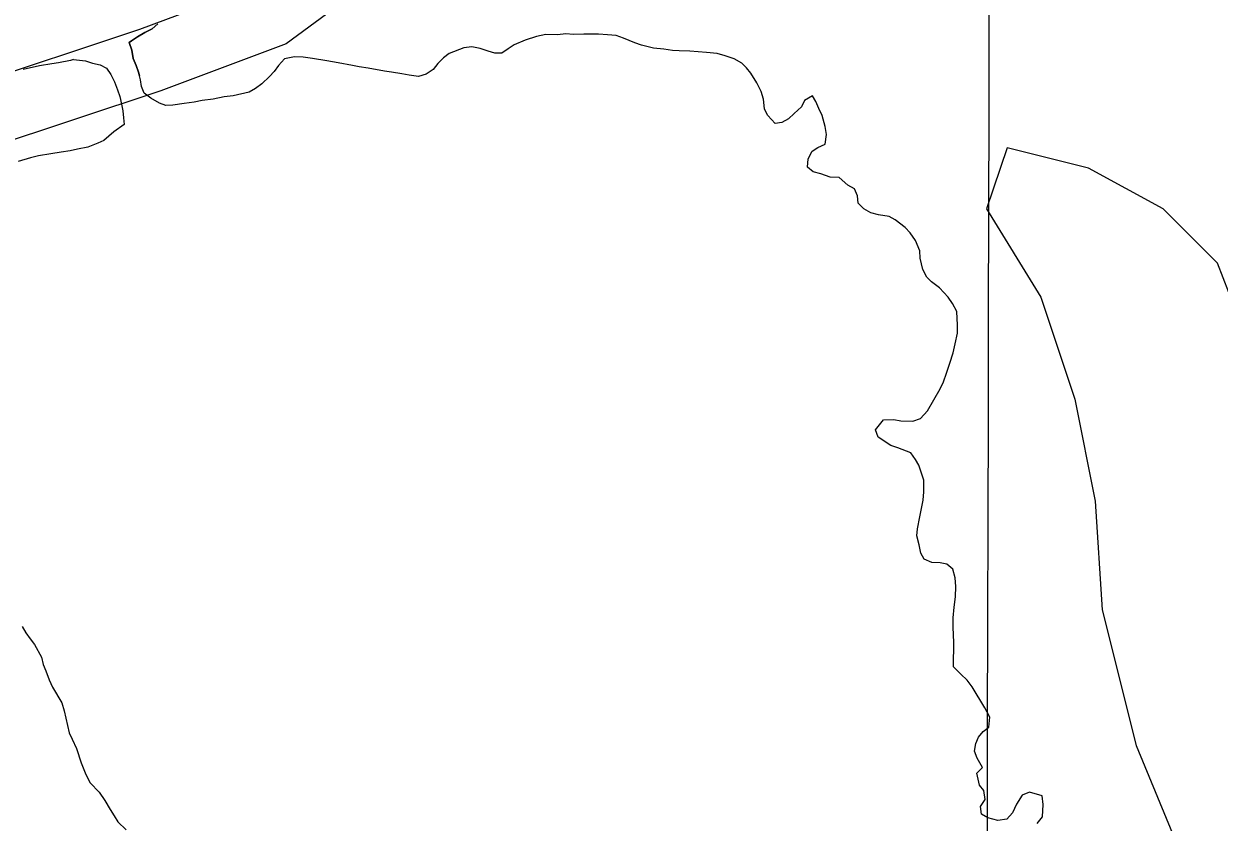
# Model space of a CAD drawing. Extents: x 3177185 to 3215018, y 812988 to 838321.
# Drawn here: x 3196616 to 3197169, y 819169 to 819538 of the extents above; entities that cross this region are included whole.
import ezdxf

# ---------------------------------------------------------------- set-up
doc = ezdxf.new("R2010")
doc.units = 0
for name, color, linetype in [('V-GRID-MAJR', 7, 'Continuous'), ('V-RIVR-RANG', 7, 'Continuous'), ('V-ROAD-CNTR', 7, 'Continuous'), ('V-SITE-VEGE', 7, 'Continuous'), ('V-TOPO-SHOR', 7, 'Continuous')]:
    doc.layers.add(name, color=color, linetype=linetype)

msp = doc.modelspace()

# ---------------------------------------------------------------- linework, layer by layer
at = {"layer": 'V-GRID-MAJR'}
msp.add_spline([(3197059.69, 818362.7), (3197073.79, 824421.51), (3197087.9, 830483.79), (3197102, 836546.11), (3197102.01, 836549.53)], degree=3, dxfattribs=at)
at = {"layer": 'V-ROAD-CNTR'}
for points in [[(3196711.89, 819913.47), (3196676.45, 819881.12), (3196665.27, 819857.84), (3196650.24, 819829.03), (3196650.36, 819783.11), (3196656.82, 819751.72), (3196721.45, 819573.08), (3196723.75, 819556.5), (3196722.84, 819555.83), (3196669.37, 819535.86), (3196589.63, 819509.39), (3196481.15, 819476.12), (3196455.84, 819452.02), (3196444.68, 819431.02), (3196448.52, 819408.76), (3196460.44, 819367.95), (3196468.71, 819341.41), (3196476.71, 819293.71), (3196473.65, 819224.36), (3196468.46, 819187.53)], [(3196732.12, 819891.31), (3196700.97, 819862.89), (3196692.09, 819844.41), (3196680.26, 819821.72), (3196680.36, 819786.2), (3196685.77, 819759.89), (3196750.73, 819580.32), (3196755.93, 819542.91), (3196737.24, 819529.18), (3196679.34, 819507.57), (3196598.76, 819480.81), (3196496.71, 819449.52), (3196480.05, 819433.65), (3196475.99, 819426.01), (3196477.79, 819415.54), (3196489.16, 819376.61), (3196497.96, 819348.38), (3196506.82, 819295.55), (3196503.56, 819221.6), (3196498.16, 819183.34)]]:
    msp.add_lwpolyline(points, dxfattribs=at)
at = {"layer": 'V-SITE-VEGE'}
for p, q in [((3196668.55, 819532.42), (3196671.83, 819534.43)), ((3196671.83, 819534.43), (3196675.33, 819536.22)), ((3196675.33, 819536.22), (3196677.94, 819538.44)), ((3196857.37, 819533.5), (3196852.99, 819532.58)), ((3196862.65, 819533.33), (3196857.37, 819533.5)), ((3196866.59, 819533.81), (3196862.65, 819533.33)), ((3196870.11, 819533.62), (3196866.59, 819533.81)), ((3196874.94, 819533.67), (3196870.11, 819533.62)), ((3196881.75, 819533.73), (3196874.94, 819533.67)), ((3196885.92, 819533.33), (3196881.75, 819533.73)), ((3196889.88, 819533.15), (3196885.92, 819533.33)), ((3196664.7, 819529.88), (3196665.72, 819530.64)), ((3196665.83, 819526.38), (3196664.7, 819529.88)), ((3196665.72, 819530.64), (3196668.55, 819532.42)), ((3196823.17, 819527.91), (3196819.44, 819527.44)), ((3196826.91, 819527.07), (3196823.17, 819527.91)), ((3196842.71, 819528.75), (3196839.87, 819526.97)), ((3196847.74, 819531), (3196842.71, 819528.75)), ((3196852.99, 819532.58), (3196847.74, 819531)), ((3196893.19, 819531.86), (3196889.88, 819533.15)), ((3196898.48, 819529.72), (3196893.19, 819531.86)), ((3196901.56, 819528.65), (3196898.48, 819529.72)), ((3196907.06, 819527.17), (3196901.56, 819528.65)), ((3196666.52, 819522.43), (3196665.83, 819526.38)), ((3196667.87, 819519.15), (3196666.52, 819522.43)), ((3196736.48, 819522.26), (3196733.66, 819519.16)), ((3196741.09, 819523.18), (3196736.48, 819522.26)), ((3196745.04, 819523), (3196741.09, 819523.18)), ((3196749.44, 819522.38), (3196745.04, 819523)), ((3196756.04, 819521.34), (3196749.44, 819522.38)), ((3196810.04, 819522.73), (3196807.43, 819520.08)), ((3196812.66, 819524.73), (3196810.04, 819522.73)), ((3196819.44, 819527.44), (3196812.66, 819524.73)), ((3196830.66, 819525.79), (3196826.91, 819527.07)), ((3196833.74, 819524.94), (3196830.66, 819525.79)), ((3196837.03, 819524.97), (3196833.74, 819524.94)), ((3196839.87, 819526.97), (3196837.03, 819524.97)), ((3196911.9, 819526.77), (3196907.06, 819527.17)), ((3196915.86, 819526.15), (3196911.9, 819526.77)), ((3196918.93, 819525.96), (3196915.86, 819526.15)), ((3196923.98, 819525.79), (3196918.93, 819525.96)), ((3196931.68, 819525.2), (3196923.98, 819525.79)), ((3196936.51, 819524.81), (3196931.68, 819525.2)), ((3196940.25, 819523.74), (3196936.51, 819524.81)), ((3196944.44, 819522.25), (3196940.25, 819523.74)), ((3196947.97, 819520.3), (3196944.44, 819522.25)), ((3196669, 819516.08), (3196667.87, 819519.15)), ((3196733.66, 819519.16), (3196731.71, 819516.5)), ((3196761.31, 819520.52), (3196756.04, 819521.34)), ((3196767.92, 819519.26), (3196761.31, 819520.52)), ((3196770.99, 819518.63), (3196767.92, 819519.26)), ((3196775.17, 819518.01), (3196770.99, 819518.63)), ((3196782.65, 819516.55), (3196775.17, 819518.01)), ((3196805.26, 819517.42), (3196801.99, 819515.19)), ((3196807.43, 819520.08), (3196805.26, 819517.42)), ((3196950.19, 819518.13), (3196947.97, 819520.3)), ((3196952.19, 819515.73), (3196950.19, 819518.13)), ((3196669.36, 819514.38), (3196669, 819516.08)), ((3196669.82, 819512.62), (3196669.36, 819514.38)), ((3196670.29, 819509.55), (3196669.82, 819512.62)), ((3196729.54, 819514.07), (3196726.06, 819510.74)), ((3196731.71, 819516.5), (3196729.54, 819514.07)), ((3196785.95, 819516.14), (3196782.65, 819516.55)), ((3196790.79, 819515.31), (3196785.95, 819516.14)), ((3196794.09, 819514.68), (3196790.79, 819515.31)), ((3196798.49, 819514.06), (3196794.09, 819514.68)), ((3196801.99, 819515.19), (3196798.49, 819514.06)), ((3196954.87, 819511.15), (3196952.19, 819515.73)), ((3196671.63, 819506.49), (3196670.29, 819509.55)), ((3196674.73, 819504.11), (3196671.63, 819506.49)), ((3196720.16, 819506.95), (3196712.71, 819505.12)), ((3196723, 819508.52), (3196720.16, 819506.95)), ((3196726.06, 819510.74), (3196723, 819508.52)), ((3196956.88, 819507.21), (3196954.87, 819511.15)), ((3196958.01, 819503.71), (3196956.88, 819507.21)), ((3196678.7, 819501.73), (3196674.73, 819504.11)), ((3196681.57, 819500.66), (3196678.7, 819501.73)), ((3196684.86, 819500.91), (3196681.57, 819500.66)), ((3196690.13, 819501.62), (3196684.86, 819500.91)), ((3196694.73, 819502.32), (3196690.13, 819501.62)), ((3196698.46, 819503.01), (3196694.73, 819502.32)), ((3196703.5, 819503.72), (3196698.46, 819503.01)), ((3196708.54, 819504.65), (3196703.5, 819503.72)), ((3196712.71, 819505.12), (3196708.54, 819504.65)), ((3196958.49, 819499.11), (3196958.01, 819503.71)), ((3196975.61, 819500.14), (3196972.13, 819497.04)), ((3196976.9, 819503.01), (3196975.61, 819500.14)), ((3196980.61, 819505.24), (3196976.9, 819503.01)), ((3196982.18, 819502.62), (3196980.61, 819505.24)), ((3196983.52, 819499.34), (3196982.18, 819502.62)), ((3196960.06, 819496.04), (3196958.49, 819499.11)), ((3196963.39, 819492.34), (3196960.06, 819496.04)), ((3196972.13, 819497.04), (3196969.52, 819494.6)), ((3196985.09, 819496.06), (3196983.52, 819499.34)), ((3196986.46, 819491.02), (3196985.09, 819496.06)), ((3196966.46, 819492.81), (3196963.39, 819492.34)), ((3196969.52, 819494.6), (3196966.46, 819492.81)), ((3196987.15, 819487.3), (3196986.46, 819491.02)), ((3196986.54, 819482.9), (3196987.15, 819487.3)), ((3196978.69, 819476.02), (3196980.42, 819479.55)), ((3196980.42, 819479.55), (3196983.04, 819481.33)), ((3196983.04, 819481.33), (3196986.54, 819482.9)), ((3197070.61, 819481.2), (3197061.19, 819452.93)), ((3197108.28, 819471.78), (3197070.61, 819481.2)), ((3196978.29, 819472.28), (3196978.69, 819476.02)), ((3196980.95, 819470.11), (3196978.29, 819472.28)), ((3196984.47, 819469.05), (3196980.95, 819470.11)), ((3196988.88, 819467.55), (3196984.47, 819469.05)), ((3196993.05, 819467.37), (3196988.88, 819467.55)), ((3196997.03, 819463.89), (3196993.05, 819467.37)), ((3197142.82, 819452.93), (3197108.28, 819471.78)), ((3197000.12, 819462.17), (3196997.03, 819463.89)), ((3197001.48, 819458.89), (3197000.12, 819462.17)), ((3197001.73, 819455.59), (3197001.48, 819458.89)), ((3197004.39, 819452.98), (3197001.73, 819455.59)), ((3197007.7, 819451.04), (3197004.39, 819452.98)), ((3197011.22, 819450.19), (3197007.7, 819451.04)), ((3197061.19, 819452.93), (3197086.31, 819412.09)), ((3197167.93, 819427.8), (3197142.82, 819452.93)), ((3197016.06, 819449.36), (3197011.22, 819450.19)), ((3197018.93, 819447.85), (3197016.06, 819449.36)), ((3197023.57, 819444.38), (3197018.93, 819447.85)), ((3197025.79, 819441.77), (3197023.57, 819444.38)), ((3197028.24, 819438.28), (3197025.79, 819441.77)), ((3197030.26, 819433.46), (3197028.24, 819438.28)), ((3197030.51, 819430.17), (3197030.26, 819433.46)), ((3197031.66, 819424.92), (3197030.51, 819430.17)), ((3197033.45, 819421.42), (3197031.66, 819424.92)), ((3197183.63, 819386.96), (3197167.93, 819427.8)), ((3197035.67, 819419.24), (3197033.45, 819421.42)), ((3197039.43, 819416.42), (3197035.67, 819419.24)), ((3197043.42, 819412.07), (3197039.43, 819416.42)), ((3197045.42, 819409.23), (3197043.42, 819412.07)), ((3197086.31, 819412.09), (3197102, 819364.97)), ((3197047.43, 819405.52), (3197045.42, 819409.23)), ((3197047.71, 819399.15), (3197047.43, 819405.52)), ((3197046.7, 819390.58), (3197047.75, 819395.42)), ((3197047.75, 819395.42), (3197047.71, 819399.15)), ((3197045.64, 819386.4), (3197046.7, 819390.58)), ((3197044.15, 819381.55), (3197045.64, 819386.4)), ((3197042.65, 819376.93), (3197044.15, 819381.55)), ((3197041.16, 819372.96), (3197042.65, 819376.93)), ((3197033.81, 819359.49), (3197039.65, 819369.65)), ((3197039.65, 819369.65), (3197041.16, 819372.96)), ((3197102, 819364.97), (3197111.42, 819317.85)), ((3197030.56, 819355.95), (3197033.81, 819359.49)), ((3197009.75, 819350.7), (3197013.43, 819355.35)), ((3197013.43, 819355.35), (3197018.26, 819355.61)), ((3197018.26, 819355.61), (3197021.56, 819354.99)), ((3197021.56, 819354.99), (3197027.05, 819354.82)), ((3197027.05, 819354.82), (3197030.56, 819355.95)), ((3197011.09, 819347.42), (3197009.75, 819350.7)), ((3197016.84, 819343.52), (3197011.09, 819347.42)), ((3197020.14, 819342.46), (3197016.84, 819343.52)), ((3197026.09, 819340.1), (3197020.14, 819342.46)), ((3197028.32, 819337.05), (3197026.09, 819340.1)), ((3197029.88, 819334.42), (3197028.32, 819337.05)), ((3197032.14, 819327.42), (3197029.88, 819334.42)), ((3197032.19, 819322.15), (3197032.14, 819327.42)), ((3197030.33, 819310.49), (3197031.79, 819318.19)), ((3197031.79, 819318.19), (3197032.19, 819322.15)), ((3197111.42, 819317.85), (3197114.56, 819267.59)), ((3197029.28, 819304.99), (3197030.33, 819310.49)), ((3197028.87, 819301.7), (3197029.28, 819304.99)), ((3197030.01, 819297.53), (3197028.87, 819301.7)), ((3197030.7, 819293.81), (3197030.01, 819297.53)), ((3197032.27, 819290.97), (3197030.7, 819293.81)), ((3197035.79, 819289.46), (3197032.27, 819290.97)), ((3197039.75, 819289.28), (3197035.79, 819289.46)), ((3197042.83, 819288.65), (3197039.75, 819289.28)), ((3197045.49, 819286.26), (3197042.83, 819288.65)), ((3197046.62, 819282.32), (3197045.49, 819286.26)), ((3197046.88, 819278.37), (3197046.62, 819282.32)), ((3197046.09, 819268.7), (3197046.71, 819273.54)), ((3197046.71, 819273.54), (3197046.88, 819278.37)), ((3197045.7, 819263.86), (3197046.09, 819268.7)), ((3197045.74, 819259.47), (3197045.7, 819263.86)), ((3197114.56, 819267.59), (3197130.26, 819204.77)), ((3197046.03, 819252.45), (3197045.74, 819259.47)), ((3197046.06, 819248.71), (3197046.03, 819252.45)), ((3197045.88, 819245.2), (3197046.06, 819248.71)), ((3197045.92, 819241.25), (3197045.88, 819245.2)), ((3197049.24, 819237.77), (3197045.92, 819241.25)), ((3197052.12, 819234.94), (3197049.24, 819237.77)), ((3197054.56, 819231.89), (3197052.12, 819234.94)), ((3197060.37, 819222.28), (3197054.56, 819231.89)), ((3197062.6, 819217.91), (3197060.37, 819222.28)), ((3197059.59, 819211.29), (3197062.21, 819213.3)), ((3197062.21, 819213.3), (3197062.6, 819217.91)), ((3197056.13, 819205.77), (3197057.42, 819208.64)), ((3197057.42, 819208.64), (3197059.59, 819211.29)), ((3197055.5, 819202.25), (3197056.13, 819205.77)), ((3197056.85, 819198.97), (3197055.5, 819202.25)), ((3197130.26, 819204.77), (3197161.66, 819129.37)), ((3197059.31, 819194.6), (3197056.85, 819198.97)), ((3197056.7, 819191.94), (3197059.31, 819194.6)), ((3197057.85, 819186.46), (3197056.7, 819191.94)), ((3197059.85, 819184.07), (3197057.85, 819186.46)), ((3197058.38, 819176.59), (3197060.55, 819179.9)), ((3197060.55, 819179.9), (3197059.85, 819184.07)), ((3197077.66, 819181.82), (3197075.06, 819177.62)), ((3197080.94, 819183.17), (3197077.66, 819181.82)), ((3197086.89, 819181.47), (3197080.94, 819183.17)), ((3197087.36, 819177.52), (3197086.89, 819181.47)), ((3197058.86, 819173.07), (3197058.38, 819176.59)), ((3197075.06, 819177.62), (3197073.12, 819173.65)), ((3197086.98, 819171.8), (3197087.36, 819177.52)), ((3197061.73, 819171.35), (3197058.86, 819173.07)), ((3197066.35, 819170.07), (3197061.73, 819171.35)), ((3197070.52, 819170.77), (3197066.35, 819170.07)), ((3197073.12, 819173.65), (3197070.52, 819170.77)), ((3197084.59, 819168.71), (3197086.98, 819171.8))]:
    msp.add_line(p, q, dxfattribs=at)
at = {"layer": 'V-TOPO-SHOR'}
for points in [[(3196677.94, 819538.44), (3196675.33, 819536.22), (3196671.83, 819534.43), (3196668.55, 819532.42), (3196665.72, 819530.64), (3196664.7, 819529.88)], [(3196980.61, 819505.24), (3196976.9, 819503.01), (3196975.61, 819500.14), (3196972.13, 819497.04), (3196969.52, 819494.6), (3196966.46, 819492.81), (3196963.39, 819492.34), (3196960.06, 819496.04), (3196958.49, 819499.1), (3196958.01, 819503.71), (3196956.88, 819507.21), (3196954.87, 819511.15), (3196952.19, 819515.73), (3196950.19, 819518.13), (3196947.97, 819520.3), (3196944.44, 819522.25), (3196940.25, 819523.74), (3196936.51, 819524.81), (3196931.68, 819525.2), (3196923.98, 819525.79), (3196918.93, 819525.96), (3196915.86, 819526.15), (3196911.9, 819526.77), (3196907.06, 819527.17), (3196901.56, 819528.65), (3196898.48, 819529.72), (3196893.19, 819531.86), (3196889.88, 819533.15), (3196885.92, 819533.33), (3196881.75, 819533.73), (3196874.94, 819533.67), (3196870.11, 819533.62), (3196866.59, 819533.81), (3196862.65, 819533.33), (3196857.37, 819533.5), (3196852.99, 819532.58), (3196847.74, 819531), (3196842.71, 819528.75), (3196839.87, 819526.97), (3196837.03, 819524.97), (3196833.74, 819524.94), (3196830.66, 819525.79), (3196826.91, 819527.07), (3196823.17, 819527.91), (3196819.44, 819527.44), (3196812.66, 819524.73), (3196810.04, 819522.73), (3196807.43, 819520.08), (3196805.26, 819517.42), (3196801.99, 819515.19), (3196798.49, 819514.06), (3196794.09, 819514.68), (3196790.79, 819515.31), (3196785.95, 819516.14), (3196782.65, 819516.55), (3196775.17, 819518.01), (3196771, 819518.63), (3196767.92, 819519.26), (3196761.31, 819520.52), (3196756.04, 819521.34), (3196749.44, 819522.38), (3196745.04, 819523), (3196741.09, 819523.18), (3196736.48, 819522.26), (3196733.66, 819519.16), (3196731.71, 819516.5), (3196729.54, 819514.07), (3196726.05, 819510.74), (3196723, 819508.52), (3196720.16, 819506.95), (3196712.71, 819505.12), (3196708.54, 819504.65), (3196703.5, 819503.72), (3196698.46, 819503.01), (3196694.73, 819502.32), (3196690.13, 819501.62), (3196684.86, 819500.91), (3196681.57, 819500.66), (3196678.7, 819501.73), (3196674.73, 819504.11), (3196671.63, 819506.49), (3196670.29, 819509.55), (3196669.82, 819512.62), (3196669.36, 819514.38)], [(3196664.7, 819529.88), (3196665.83, 819526.38), (3196666.52, 819522.43), (3196667.87, 819519.15), (3196669, 819516.08), (3196669.36, 819514.38)], [(3196638.93, 819521.99), (3196637.47, 819521.59), (3196631.99, 819520.44), (3196628.92, 819519.97), (3196623.22, 819519.04), (3196615.55, 819517.43)], [(3196638.93, 819521.99), (3196644.43, 819521.38), (3196647.73, 819520.32), (3196651.25, 819519.47), (3196654.12, 819517.96), (3196656.12, 819515.12), (3196657.92, 819511.63), (3196659.27, 819507.91), (3196660.4, 819504.84), (3196661.08, 819501.34), (3196661.77, 819498.27), (3196662.02, 819494.98), (3196662.33, 819491.91)], [(3197045.64, 819386.4), (3197046.7, 819390.58), (3197047.75, 819395.42), (3197047.71, 819399.15), (3197047.43, 819405.52), (3197045.42, 819409.23), (3197043.42, 819412.07), (3197039.43, 819416.42), (3197035.67, 819419.24), (3197033.45, 819421.42), (3197031.66, 819424.92), (3197030.51, 819430.17), (3197030.26, 819433.46), (3197028.24, 819438.28), (3197025.79, 819441.77), (3197023.57, 819444.38), (3197018.93, 819447.85), (3197016.06, 819449.36), (3197011.22, 819450.19), (3197007.7, 819451.04), (3197004.39, 819452.98), (3197001.73, 819455.59), (3197001.48, 819458.89), (3197000.12, 819462.17), (3196997.04, 819463.89), (3196993.05, 819467.37), (3196988.88, 819467.55), (3196984.47, 819469.05), (3196980.95, 819470.11), (3196978.29, 819472.28), (3196978.69, 819476.02), (3196980.42, 819479.55), (3196983.04, 819481.33), (3196986.54, 819482.9), (3196987.15, 819487.3), (3196986.46, 819491.02), (3196985.09, 819496.06), (3196983.52, 819499.34), (3196982.18, 819502.62), (3196980.61, 819505.24)], [(3196662.33, 819491.91), (3196657.53, 819488.57), (3196652.96, 819484.58), (3196650.11, 819483.23), (3196645.52, 819481.43), (3196640.7, 819480.51), (3196637.41, 819479.82), (3196633.24, 819479.12), (3196628.42, 819478.42), (3196622.72, 819477.48), (3196619, 819476.57), (3196613.3, 819474.76)], [(3197084.59, 819168.71), (3197086.98, 819171.8), (3197087.36, 819177.52), (3197086.89, 819181.47), (3197080.94, 819183.17), (3197077.66, 819181.82), (3197075.06, 819177.62), (3197073.12, 819173.65), (3197070.52, 819170.77), (3197066.35, 819170.07), (3197061.73, 819171.35), (3197058.86, 819173.08), (3197058.38, 819176.59), (3197060.55, 819179.9), (3197059.85, 819184.07), (3197057.85, 819186.46), (3197056.7, 819191.94), (3197059.31, 819194.6), (3197056.85, 819198.97), (3197055.5, 819202.25), (3197056.13, 819205.77), (3197057.42, 819208.64), (3197059.59, 819211.29), (3197062.21, 819213.3), (3197062.6, 819217.91), (3197060.37, 819222.28), (3197054.56, 819231.89), (3197052.12, 819234.94), (3197049.24, 819237.77), (3197045.92, 819241.25), (3197045.88, 819245.2), (3197046.06, 819248.71), (3197046.03, 819252.45), (3197045.74, 819259.47), (3197045.7, 819263.86), (3197046.09, 819268.7), (3197046.71, 819273.54), (3197046.88, 819278.37), (3197046.62, 819282.32), (3197045.49, 819286.26), (3197042.83, 819288.65), (3197039.75, 819289.28), (3197035.79, 819289.46), (3197032.27, 819290.97), (3197030.7, 819293.81), (3197030.01, 819297.53), (3197028.87, 819301.7), (3197029.28, 819304.99), (3197030.33, 819310.49), (3197031.79, 819318.19), (3197032.19, 819322.15), (3197032.14, 819327.42), (3197029.88, 819334.42), (3197028.32, 819337.05), (3197026.09, 819340.1), (3197020.14, 819342.46), (3197016.84, 819343.52), (3197011.09, 819347.42), (3197009.75, 819350.7), (3197013.43, 819355.35), (3197018.26, 819355.61), (3197021.56, 819354.99), (3197027.05, 819354.82), (3197030.56, 819355.95), (3197033.81, 819359.49), (3197039.65, 819369.65), (3197041.16, 819372.96), (3197042.65, 819376.93), (3197044.15, 819381.55), (3197045.64, 819386.4)], [(3196615.11, 819259.8), (3196616.9, 819256.96), (3196618.9, 819254.12), (3196620.9, 819251.5), (3196624.03, 819245.6), (3196624.94, 819242.32), (3196626.07, 819239.26), (3196627.65, 819235.1), (3196629.21, 819231.82), (3196633.45, 819224.61), (3196634.59, 819220.89), (3196635.28, 819217.38), (3196636.88, 819210.59), (3196638.22, 819207.75), (3196640.24, 819203.38), (3196642.5, 819196.81), (3196644.53, 819191.34), (3196646.54, 819187.62), (3196650.75, 819183.27), (3196653.43, 819179.34), (3196655.88, 819175.2), (3196657.67, 819172.36), (3196659.45, 819169.52), (3196663.21, 819165.82)]]:
    msp.add_lwpolyline(points, dxfattribs=at)

# ---------------------------------------------------------------- texts
at = {"layer": 'V-RIVR-RANG'}
msp.add_text('43.3', height=67, rotation=289.4783, dxfattribs=at).set_placement((3197125.9, 819676.98))

doc.saveas('drawing.dxf')
